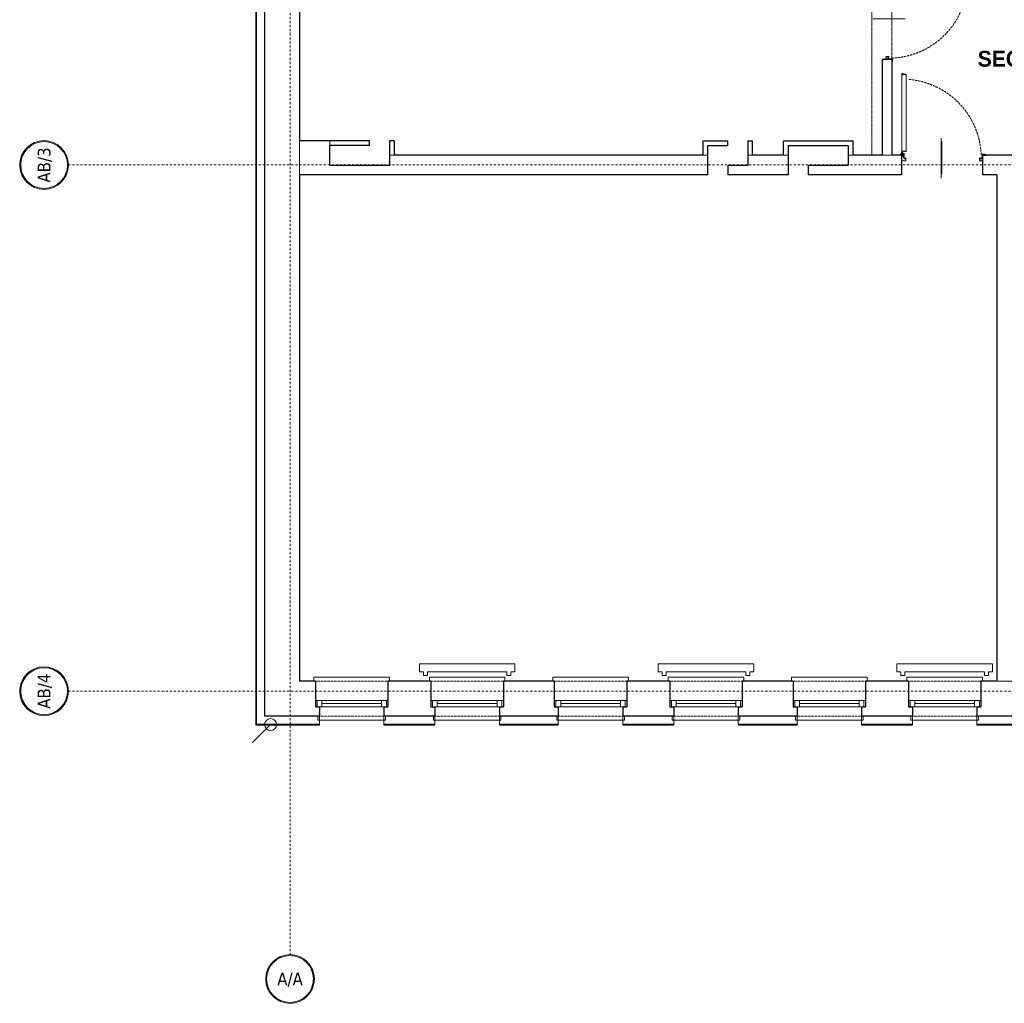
# Model space of a CAD drawing. Header units: millimetres. Extents: x -1893473 to 1546619, y -568027 to 942944.
# Tile 630 of 656: x 136890 to 149260, y -220394 to -208038. Entities that reach past the tile are written whole.
import ezdxf
from ezdxf.enums import TextEntityAlignment as Align

# ---------------------------------------------------------------- set-up
doc = ezdxf.new("R2010")
doc.units = ezdxf.units.MM
doc.header["$LTSCALE"] = 0.2
for name, pattern in [('CENTER', [0.6, 0.375, -0.075, 0.075, -0.075]), ('DASHDOT', [25.4, 12.7, -6.35, 0, -6.35]), ('HIDDEN', [9.525, 6.35, -3.175]), ('Hidden Line', [391.222223, 282.222223, -109])]:
    doc.linetypes.add(name, pattern=pattern)
doc.layers.get('0').update_dxf_attribs({"lineweight": 0})
for name, color, linetype, lineweight in [('!! 0_ Istn-okna', 6, 'Continuous', 13), ('!! 0_ Istn-sciany', 7, 'Continuous', 30), ('!! 0_ Istn-widok', 1, 'Continuous', 15), ('!! 0_ Opis', 3, 'Continuous', 13), ('!! 0_Istn-cienka', 4, 'Continuous', 9), ('!! 0_Istn-drzwi', 1, 'Continuous', 13), ('!! 0_Osie', 1, 'DASHDOT', 13), ('!! 1_ tynk zewn  - nowy', 21, 'Continuous', 20), ('!! 1_drzwi-linia', 213, 'Continuous', 5), ('0-osie-tx', 66, 'Continuous', 9), ('P-Osie', 1, 'DASHDOT', 18)]:
    doc.layers.add(name, color=color, linetype=linetype, lineweight=lineweight)
doc.layers.add('!! 0_Istn-grzejniki', color=7, linetype='Continuous', lineweight=0, plot=False)
doc.styles.add('STYLE10', font='arialbd.ttf')
doc.styles.add('TAHOMA', font='tahoma.ttf')

# ---------------------------------------------------------------- blocks, each defined once
blk = doc.blocks.new('*U12')
h = blk.add_hatch(color=256)
edge = h.paths.add_edge_path()
edge.add_arc((0, 0), 30.6, 0, 360)
edge = h.paths.add_edge_path(flags=17)
edge.add_arc((0, 0), 29.4, 0, 360)
for radius in [30.6, 29.4]:
    blk.add_circle((0, 0), radius)
at = {"style": 'TAHOMA', "flags": 8}
blk.add_attdef('ANSICHTSNUMMER', text='', height=16, dxfattribs=at).set_placement((0, 0), align=Align.MIDDLE_CENTER)
blk = doc.blocks.new('BLOK OSI')
at = {"layer": 'P-Osie'}
for points in [[(48917.7, -193635.5), (48917.7, -195994)], [(48639.3, -195002.1), (55442.3, -195002.1)], [(48639.3, -195663.1), (55424.3, -195663.1)]]:
    blk.add_lwpolyline(points, dxfattribs=at)
at = {"layer": '0-osie-tx'}
ref = blk.add_blockref('*U12', (48608.7, -195002.1), dxfattribs=dict(at, rotation=270))
ref.add_attrib('ANSICHTSNUMMER', 'AB/3', dxfattribs={"layer": '0', "height": 16, "rotation": 90, "style": 'TAHOMA', "flags": 8}).set_placement((48608.7, -195002.1), align=Align.MIDDLE_CENTER)
ref = blk.add_blockref('*U12', (48608.7, -195663.1), dxfattribs=dict(at, rotation=270))
ref.add_attrib('ANSICHTSNUMMER', 'AB/4', dxfattribs={"layer": '0', "height": 16, "rotation": 90, "style": 'TAHOMA', "flags": 8}).set_placement((48608.7, -195663.1), align=Align.MIDDLE_CENTER)
ref = blk.add_blockref('*U12', (48917.7, -196024.6), dxfattribs=dict(at, rotation=180))
ref.add_attrib('ANSICHTSNUMMER', 'A/A', dxfattribs={"layer": '0', "height": 16, "style": 'TAHOMA', "flags": 8}).set_placement((48917.7, -196024.6), align=Align.MIDDLE_CENTER)
blk = doc.blocks.new('zaw-dr-90-p')
at = {"color": 2, "linetype": 'CENTER', "ltscale": 0.2}
for p, q in [((12, 0), (-12, 0)), ((0, 12), (0, -12)), ((24, 24), (31, 24)), ((24, 19), (31, 19))]:
    blk.add_line(p, q, dxfattribs=at)
at = {"ltscale": 0.2}
for p, q in [((10, 12), (6, 12)), ((10, 0), (10, 6))]:
    blk.add_line(p, q, dxfattribs=at)
blk.add_lwpolyline([(0, 6), (23, 6, 0.414214), (28, 11), (28, 31), (24, 31), (24, 11, -0.414214), (23, 10), (0, 10, 4.561698), (8, 6), (5, 4)], format="xyb", dxfattribs=at)
blk.add_lwpolyline([(0, 0), (-2, 0), (-2, 0), (0, 0), (0, 3), (0, 3), (0, 0), (3, 0), (3, 0), (0, 0), (0, -3), (0, -3)], close=True)
blk.add_lwpolyline([(10, 10), (10, 39), (6, 39), (6, 10)], dxfattribs=at)
blk.add_circle((0, 0), 6.5, dxfattribs=at)
blk = doc.blocks.new('drzwi 90- sc 12')
for p, q in [((-13616.1, 20410.3), (-13620.2, 20410.3)), ((-13616.1, 20410.3), (-13620, 20410.3)), ((-13618.2, 20410.3), (-13616.2, 20410.3)), ((-13618.2, 20410.3), (-13616.2, 20410.3)), ((-13616.1, 20410.3), (-13616.1, 20411.5)), ((-13616.1, 20411.5), (-13615, 20411.5)), ((-13614.9, 20411.4), (-13614.9, 20313.8)), ((-13620.3, 20410.2), (-13620.3, 20313.8)), ((-13614.9, 20409.9), (-13620.3, 20409.9)), ((-13620.3, 20313.5), (-13620.3, 20318)), ((-13614.9, 20313.8), (-13620.3, 20313.8)), ((-13618.2, 20313.4), (-13620.2, 20313.4)), ((-13618.2, 20313.7), (-13618.2, 20313.4)), ((-13618.2, 20313.7), (-13616.4, 20313.7)), ((-13615.9, 20313.2), (-13615.9, 20312.2)), ((-13615.9, 20312.2), (-13615, 20312.2)), ((-13614.9, 20312.3), (-13614.9, 20318)), ((-13715.8, 20302), (-13716.3, 20302)), ((-13715.6, 20308.3), (-13715.6, 20308.6)), ((-13715.6, 20307.7), (-13715.6, 20308.6)), ((-13715.6, 20307.8), (-13715.6, 20308.6)), ((-13715.6, 20307.7), (-13715.4, 20307.7)), ((-13617.8, 20311.1), (-13617.8, 20305.7)), ((-13617.8, 20311.1), (-13617.8, 20305.7)), ((-13616.2, 20309.9), (-13617.4, 20309.9)), ((-13616.8, 20302), (-13616.3, 20302)), ((-13616.2, 20309.9), (-13616.2, 20311))]:
    blk.add_line(p, q)
for points in [[(-13665.3, 20285), (-13665.3, 20325.8)], [(-13615.6, 20309.6), (-13615.3, 20309.6), (-13615.3, 20309.8), (-13616.3, 20309.8), (-13616.3, 20309.6), (-13615.9, 20309.6)]]:
    blk.add_lwpolyline(points)
at = {"lineweight": 30}
for points in [[(-13716.3, 20308.9), (-13721.3, 20308.9)], [(-13716.3, 20308.9), (-13716.3, 20296.9)], [(-13614.3, 20308.9), (-13609.3, 20308.9)], [(-13614.3, 20308.9), (-13614.3, 20296.9)]]:
    blk.add_lwpolyline(points, dxfattribs=at)
at = {"ltscale": 0.2}
for points in [[(-13715.6, 20307.5), (-13715.6, 20309.5, 0.414214), (-13715.9, 20309.8), (-13719.4, 20309.8, 0.414214), (-13719.8, 20309.5), (-13719.8, 20308.9), (-13719.6, 20308.9), (-13719.6, 20309.5, -0.414214), (-13719.4, 20309.6), (-13717, 20309.6)], [(-13717, 20309.6), (-13715.9, 20309.6, -0.414214), (-13715.7, 20309.5), (-13715.7, 20307.5)], [(-13715.7, 20307.8), (-13715.7, 20305.6, 0.414214), (-13715.4, 20305.2), (-13715, 20305.2, -0.414214), (-13714.8, 20305.1), (-13714.8, 20304.5, 0.414214), (-13714.5, 20304.1), (-13713.3, 20304.1, 0.414214), (-13712.9, 20304.5), (-13712.9, 20305.1, -1), (-13712.7, 20305.1), (-13712.7, 20302, -0.414214), (-13712.9, 20301.8), (-13715.4, 20301.8, -0.414214), (-13715.6, 20302), (-13715.6, 20302.5), (-13715.8, 20302.5), (-13715.8, 20302, 0.414214), (-13715.4, 20301.6), (-13712.9, 20301.6, 0.414214), (-13712.6, 20302), (-13712.6, 20305.1, 1), (-13713.1, 20305.1), (-13713.1, 20304.5, -0.414214), (-13713.3, 20304.3), (-13714.5, 20304.3, -0.414214), (-13714.6, 20304.5), (-13714.6, 20305.1, 0.414214), (-13715, 20305.4), (-13715.4, 20305.4, -0.414214), (-13715.6, 20305.6), (-13715.6, 20307.6)], [(-13615.9, 20309.6), (-13616.6, 20309.6, 0.414214), (-13616.8, 20309.5), (-13616.8, 20305.6, -0.414214), (-13617.1, 20305.2), (-13617.6, 20305.2, 0.414214), (-13617.7, 20305.1), (-13617.7, 20304.5, -0.414214), (-13618.1, 20304.1), (-13619.3, 20304.1, -0.414214), (-13619.6, 20304.5), (-13619.6, 20305.1, 1), (-13619.8, 20305.1), (-13619.8, 20302, 0.414214), (-13619.6, 20301.8), (-13617.1, 20301.8, 0.414214), (-13616.9, 20302), (-13616.9, 20302.5), (-13616.8, 20302.5), (-13616.8, 20302, -0.414214), (-13617.1, 20301.6), (-13619.6, 20301.6, -0.414214), (-13620, 20302), (-13620, 20305.1, -1), (-13619.4, 20305.1), (-13619.4, 20304.5, 0.414214), (-13619.3, 20304.3), (-13618.1, 20304.3, 0.414214), (-13617.9, 20304.5), (-13617.9, 20305.1, -0.414214), (-13617.6, 20305.4), (-13617.1, 20305.4, 0.414214), (-13617, 20305.6), (-13617, 20309.5, -0.414214), (-13616.6, 20309.8), (-13613.1, 20309.8, -0.414214), (-13612.8, 20309.5), (-13612.8, 20308.9), (-13612.9, 20308.9), (-13612.9, 20309.5, 0.414214), (-13613.1, 20309.6), (-13615.6, 20309.6)]]:
    blk.add_lwpolyline(points, format="xyb", dxfattribs=at)
blk.add_lwpolyline([(-13616.8, 20308.8), (-13617, 20308.8), (-13617, 20307.4), (-13616.8, 20307.4)], close=True)
for centre, radius, start, end in [((-13620.2, 20410.2), 0.1, 90, 180), ((-13615, 20411.4), 0.1, 0, 90), ((-13620.2, 20313.5), 0.1, 180, 270), ((-13616.4, 20313.2), 0.5, 0, 90), ((-13615, 20312.3), 0.1, 270, 0), ((-13616.3, 20311), 0.1, 0, 90)]:
    blk.add_arc(centre, radius, start, end)
at = {"linetype": 'Hidden Line', "lineweight": 9, "ltscale": 0.05}
blk.add_arc((-13615.5, 20305.1), 99.1, 94.8005, 177.6944, dxfattribs=at)
at = {"xscale": 0.09999999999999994, "yscale": 0.09999999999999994, "zscale": 0.09999999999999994, "rotation": 180.0000000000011}
blk.add_blockref('zaw-dr-90-p', (-13614.9, 20310.9), dxfattribs=at)

msp = doc.modelspace()

# ---------------------------------------------------------------- linework, layer by layer
at = {"layer": '!! 0_ Istn-okna'}
for points in [[(140606.81103, -216588.09366), (141516.81103, -216588.09366)], [(142056.81103, -216588.09366), (142966.81103, -216588.09366)], [(143606.81103, -216588.09366), (144516.81103, -216588.09366)], [(145056.81103, -216588.09366), (145966.81103, -216588.09366)], [(146606.81103, -216588.09366), (147516.81103, -216588.09366)], [(148056.81103, -216588.09366), (148966.81103, -216588.09366)], [(140606.81103, -216668.09366), (141516.81103, -216668.09366)], [(140686.81103, -216628.09366), (141436.81103, -216628.09366)], [(142056.81103, -216668.09366), (142966.81103, -216668.09366)], [(142136.81103, -216628.09366), (142886.81103, -216628.09366)], [(143606.81103, -216668.09366), (144516.81103, -216668.09366)], [(143686.81103, -216628.09366), (144436.81103, -216628.09366)], [(145056.81103, -216668.09366), (145966.81103, -216668.09366)], [(145136.81103, -216628.09366), (145886.81103, -216628.09366)], [(146606.81103, -216668.09366), (147516.81103, -216668.09366)], [(146686.81103, -216628.09366), (147436.81103, -216628.09366)], [(148056.81103, -216668.09366), (148966.81103, -216668.09366)], [(148136.81103, -216628.09366), (148886.81103, -216628.09366)]]:
    msp.add_lwpolyline(points, dxfattribs=at)
for points in [[(140626.81103, -216668.09366), (140686.81103, -216668.09366), (140686.81103, -216588.09366), (140626.81103, -216588.09366)], [(141436.81103, -216668.09366), (141496.81103, -216668.09366), (141496.81103, -216588.09366), (141436.81103, -216588.09366)], [(142076.81103, -216668.09366), (142136.81103, -216668.09366), (142136.81103, -216588.09366), (142076.81103, -216588.09366)], [(142886.81103, -216668.09366), (142946.81103, -216668.09366), (142946.81103, -216588.09366), (142886.81103, -216588.09366)], [(143626.81103, -216668.09366), (143686.81103, -216668.09366), (143686.81103, -216588.09366), (143626.81103, -216588.09366)], [(144436.81103, -216668.09366), (144496.81103, -216668.09366), (144496.81103, -216588.09366), (144436.81103, -216588.09366)], [(145076.81103, -216668.09366), (145136.81103, -216668.09366), (145136.81103, -216588.09366), (145076.81103, -216588.09366)], [(145886.81103, -216668.09366), (145946.81103, -216668.09366), (145946.81103, -216588.09366), (145886.81103, -216588.09366)], [(146626.81103, -216668.09366), (146686.81103, -216668.09366), (146686.81103, -216588.09366), (146626.81103, -216588.09366)], [(147436.81103, -216668.09366), (147496.81103, -216668.09366), (147496.81103, -216588.09366), (147436.81103, -216588.09366)], [(148076.81103, -216668.09366), (148136.81103, -216668.09366), (148136.81103, -216588.09366), (148076.81103, -216588.09366)], [(148886.81103, -216668.09366), (148946.81103, -216668.09366), (148946.81103, -216588.09366), (148886.81103, -216588.09366)]]:
    msp.add_lwpolyline(points, close=True, dxfattribs=at)
at = {"layer": '!! 0_ Istn-sciany'}
for p, q in [((139966.81103, -203548.09366), (139966.81103, -216788.09366)), ((140406.81103, -203988.09366), (140406.81103, -209558.09366)), ((147726.81103, -208538.09366), (147726.81103, -209738.09366)), ((147846.81103, -208538.09366), (147846.81103, -209738.09366)), ((141536.81103, -209558.09366), (141536.81103, -209868.09366)), ((141596.81103, -209558.09366), (141596.81103, -209738.09366)), ((147296.81103, -209618.09366), (147296.81103, -209868.09366)), ((147356.81103, -209558.09366), (147356.81103, -209738.09366)), ((147966.81103, -209738.09366), (147966.81103, -209988.09366)), ((148986.81103, -209738.09366), (148986.81103, -209988.09366)), ((140406.81103, -209988.09366), (140406.81103, -216348.09366)), ((149166.81103, -209988.09366), (149166.81103, -216348.09366))]:
    msp.add_line(p, q, dxfattribs=at)
for points in [[(147846.81103, -208538.09366), (147726.81103, -208538.09366)], [(141286.81103, -209558.09366), (140406.81103, -209558.09366)], [(141286.81103, -209618.09366), (140786.81103, -209618.09366)], [(140786.81103, -209868.09366), (140786.81103, -209618.09366)], [(141286.81103, -209618.09366), (141286.81103, -209558.09366)], [(141596.81103, -209558.09366), (141536.81103, -209558.09366)], [(145476.81103, -209738.09366), (145476.81103, -209558.09366)], [(145476.81103, -209558.09366), (145786.81103, -209558.09366)], [(145536.81103, -209988.09366), (145536.81103, -209618.09366)], [(145536.81103, -209618.09366), (145786.81103, -209618.09366)], [(145786.81103, -209618.09366), (145786.81103, -209558.09366)], [(146036.81103, -209558.09366), (146036.81103, -209868.09366)], [(146036.81103, -209558.09366), (146096.81103, -209558.09366)], [(146096.81103, -209738.09366), (146096.81103, -209558.09366)], [(146486.81103, -209738.09366), (146486.81103, -209558.09366)], [(146486.81103, -209558.09366), (147356.81103, -209558.09366)], [(146546.81103, -209988.09366), (146546.81103, -209618.09366)], [(146546.81103, -209618.09366), (147296.81103, -209618.09366)], [(145476.81103, -209738.09366), (141596.81103, -209738.09366)], [(146486.81103, -209738.09366), (146096.81103, -209738.09366)], [(147726.81103, -209738.09366), (147356.81103, -209738.09366)], [(147966.81103, -209738.09366), (147846.81103, -209738.09366)], [(149416.81103, -209738.09366), (148986.81103, -209738.09366)], [(141536.81103, -209868.09366), (140786.81103, -209868.09366)], [(146036.81103, -209868.09366), (145786.81103, -209868.09366)], [(145786.81103, -209868.09366), (145786.81103, -209988.09366)], [(147296.81103, -209868.09366), (146796.81103, -209868.09366)], [(146796.81103, -209868.09366), (146796.81103, -209988.09366)], [(145536.81103, -209988.09366), (140406.81103, -209988.09366)], [(146546.81103, -209988.09366), (145786.81103, -209988.09366)], [(147966.81103, -209988.09366), (146796.81103, -209988.09366)], [(149166.81103, -209988.09366), (148986.81103, -209988.09366)], [(140606.81103, -216348.09366), (140406.81103, -216348.09366)], [(140606.81103, -216348.09366), (140606.81103, -216668.09366)], [(142056.81103, -216348.09366), (141516.81103, -216348.09366)], [(141516.81103, -216348.09366), (141516.81103, -216668.09366)], [(142056.81103, -216348.09366), (142056.81103, -216668.09366)], [(143606.81103, -216348.09366), (142966.81103, -216348.09366)], [(142966.81103, -216348.09366), (142966.81103, -216668.09366)], [(143606.81103, -216348.09366), (143606.81103, -216668.09366)], [(145056.81103, -216348.09366), (144516.81103, -216348.09366)], [(144516.81103, -216348.09366), (144516.81103, -216668.09366)], [(145056.81103, -216348.09366), (145056.81103, -216668.09366)], [(146606.81103, -216348.09366), (145966.81103, -216348.09366)], [(145966.81103, -216348.09366), (145966.81103, -216668.09366)], [(146606.81103, -216348.09366), (146606.81103, -216668.09366)], [(148056.81103, -216348.09366), (147516.81103, -216348.09366)], [(147516.81103, -216348.09366), (147516.81103, -216668.09366)], [(148056.81103, -216348.09366), (148056.81103, -216668.09366)], [(149166.81103, -216348.09366), (148966.81103, -216348.09366)], [(148966.81103, -216348.09366), (148966.81103, -216668.09366)], [(140606.81103, -216668.09366), (140656.81103, -216668.09366)], [(140656.81103, -216668.09366), (140656.81103, -216788.09366)], [(141466.81103, -216668.09366), (141516.81103, -216668.09366)], [(141466.81103, -216668.09366), (141466.81103, -216788.09366)], [(142056.81103, -216668.09366), (142106.81103, -216668.09366)], [(142106.81103, -216668.09366), (142106.81103, -216788.09366)], [(142916.81103, -216668.09366), (142966.81103, -216668.09366)], [(142916.81103, -216668.09366), (142916.81103, -216788.09366)], [(143606.81103, -216668.09366), (143656.81103, -216668.09366)], [(143656.81103, -216668.09366), (143656.81103, -216788.09366)], [(144466.81103, -216668.09366), (144516.81103, -216668.09366)], [(144466.81103, -216668.09366), (144466.81103, -216788.09366)], [(145056.81103, -216668.09366), (145106.81103, -216668.09366)], [(145106.81103, -216668.09366), (145106.81103, -216788.09366)], [(145916.81103, -216668.09366), (145966.81103, -216668.09366)], [(145916.81103, -216668.09366), (145916.81103, -216788.09366)], [(146606.81103, -216668.09366), (146656.81103, -216668.09366)], [(146656.81103, -216668.09366), (146656.81103, -216788.09366)], [(147466.81103, -216668.09366), (147516.81103, -216668.09366)], [(147466.81103, -216668.09366), (147466.81103, -216788.09366)], [(148056.81103, -216668.09366), (148106.81103, -216668.09366)], [(148106.81103, -216668.09366), (148106.81103, -216788.09366)], [(148916.81103, -216668.09366), (148966.81103, -216668.09366)], [(148916.81103, -216668.09366), (148916.81103, -216788.09366)], [(140656.81103, -216788.09366), (139966.81103, -216788.09366)], [(142106.81103, -216788.09366), (141466.81103, -216788.09366)], [(143656.81103, -216788.09366), (142916.81103, -216788.09366)], [(145106.81103, -216788.09366), (144466.81103, -216788.09366)], [(146656.81103, -216788.09366), (145916.81103, -216788.09366)], [(148106.81103, -216788.09366), (147466.81103, -216788.09366)], [(149656.81103, -216788.09366), (148916.81103, -216788.09366)]]:
    msp.add_lwpolyline(points, dxfattribs=at)
at = {"layer": '!! 0_ Istn-widok', "linetype": 'HIDDEN', "ltscale": 3}
for p, q in [((147596.81103, -203988.09366), (147596.81103, -209738.09366)), ((147846.81103, -203988.09366), (147846.81103, -209738.09366))]:
    msp.add_line(p, q, dxfattribs=at)
at = {"layer": '!! 0_ Istn-widok'}
for points in [[(140406.81103, -209558.09366), (140406.81103, -209988.09366)], [(140786.81103, -209618.09366), (140786.81103, -209558.09366)], [(141596.81103, -209738.09366), (141536.81103, -209738.09366)], [(145476.81103, -209738.09366), (145536.81103, -209738.09366)], [(146096.81103, -209738.09366), (146036.81103, -209738.09366)], [(146486.81103, -209738.09366), (146546.81103, -209738.09366)], [(147356.81103, -209738.09366), (147296.81103, -209738.09366)], [(147846.81103, -209738.09366), (147726.81103, -209738.09366)], [(140586.81103, -216298.09366), (141536.81103, -216298.09366)], [(140586.81103, -216348.09366), (140586.81103, -216298.09366)], [(141536.81103, -216348.09366), (141536.81103, -216298.09366)], [(142036.81103, -216298.09366), (142986.81103, -216298.09366)], [(142036.81103, -216348.09366), (142036.81103, -216298.09366)], [(142986.81103, -216348.09366), (142986.81103, -216298.09366)], [(143586.81103, -216298.09366), (144536.81103, -216298.09366)], [(143586.81103, -216348.09366), (143586.81103, -216298.09366)], [(144536.81103, -216348.09366), (144536.81103, -216298.09366)], [(145036.81103, -216298.09366), (145986.81103, -216298.09366)], [(145036.81103, -216348.09366), (145036.81103, -216298.09366)], [(145986.81103, -216348.09366), (145986.81103, -216298.09366)], [(146586.81103, -216298.09366), (147536.81103, -216298.09366)], [(146586.81103, -216348.09366), (146586.81103, -216298.09366)], [(147536.81103, -216348.09366), (147536.81103, -216298.09366)], [(148036.81103, -216298.09366), (148986.81103, -216298.09366)], [(148036.81103, -216348.09366), (148036.81103, -216298.09366)], [(148986.81103, -216348.09366), (148986.81103, -216298.09366)], [(149166.81103, -216348.09366), (149416.81103, -216348.09366)], [(140636.81103, -216788.09366), (140636.81103, -216838.09366)], [(141486.81103, -216838.09366), (140636.81103, -216838.09366)], [(141486.81103, -216788.09366), (141486.81103, -216838.09366)], [(142086.81103, -216788.09366), (142086.81103, -216838.09366)], [(142936.81103, -216838.09366), (142086.81103, -216838.09366)], [(142936.81103, -216788.09366), (142936.81103, -216838.09366)], [(143636.81103, -216788.09366), (143636.81103, -216838.09366)], [(144486.81103, -216838.09366), (143636.81103, -216838.09366)], [(144486.81103, -216788.09366), (144486.81103, -216838.09366)], [(145086.81103, -216788.09366), (145086.81103, -216838.09366)], [(145936.81103, -216838.09366), (145086.81103, -216838.09366)], [(145936.81103, -216788.09366), (145936.81103, -216838.09366)], [(146636.81103, -216788.09366), (146636.81103, -216838.09366)], [(147486.81103, -216838.09366), (146636.81103, -216838.09366)], [(147486.81103, -216788.09366), (147486.81103, -216838.09366)], [(148086.81103, -216788.09366), (148086.81103, -216838.09366)], [(148936.81103, -216838.09366), (148086.81103, -216838.09366)], [(148936.81103, -216788.09366), (148936.81103, -216838.09366)]]:
    msp.add_lwpolyline(points, dxfattribs=at)
msp.add_circle((140041.81103, -216893.09366), 75, dxfattribs=at)
at = {"layer": '!! 0_ Opis'}
msp.add_lwpolyline([(139815.43904, -217119.46564), (140041.81103, -216893.09366)], dxfattribs=at)
at = {"layer": '!! 0_Istn-cienka', "linetype": 'HIDDEN', "ltscale": 2}
for points in [[(140606.81103, -216348.09366), (141516.81103, -216348.09366)], [(142056.81103, -216348.09366), (142966.81103, -216348.09366)], [(143606.81103, -216348.09366), (144516.81103, -216348.09366)], [(145056.81103, -216348.09366), (145966.81103, -216348.09366)], [(146606.81103, -216348.09366), (147516.81103, -216348.09366)], [(148056.81103, -216348.09366), (148966.81103, -216348.09366)], [(141466.81103, -216788.09366), (140656.81103, -216788.09366)], [(142916.81103, -216788.09366), (142106.81103, -216788.09366)], [(144466.81103, -216788.09366), (143656.81103, -216788.09366)], [(145916.81103, -216788.09366), (145106.81103, -216788.09366)], [(147466.81103, -216788.09366), (146656.81103, -216788.09366)], [(148916.81103, -216788.09366), (148106.81103, -216788.09366)]]:
    msp.add_lwpolyline(points, dxfattribs=at)
at = {"layer": '!! 0_Istn-drzwi'}
msp.add_lwpolyline([(148466.81103, -209528.09366), (148466.81103, -210028.09366)], dxfattribs=at)
at = {"layer": '!! 0_Istn-grzejniki'}
for points in [[(141961.81103, -216278.09366), (141961.81103, -216228.09366), (141911.81103, -216228.09366), (141911.81103, -216128.09366), (143111.81103, -216128.09366), (143111.81103, -216228.09366), (143061.81103, -216228.09366), (143061.81103, -216278.09366), (143011.81103, -216278.09366), (143011.81103, -216228.09366), (142011.81103, -216228.09366), (142011.81103, -216278.09366)], [(144961.81103, -216278.09366), (144961.81103, -216228.09366), (144911.81103, -216228.09366), (144911.81103, -216128.09366), (146111.81103, -216128.09366), (146111.81103, -216228.09366), (146061.81103, -216228.09366), (146061.81103, -216278.09366), (146011.81103, -216278.09366), (146011.81103, -216228.09366), (145011.81103, -216228.09366), (145011.81103, -216278.09366)], [(147961.81103, -216278.09366), (147961.81103, -216228.09366), (147911.81103, -216228.09366), (147911.81103, -216128.09366), (149111.81103, -216128.09366), (149111.81103, -216228.09366), (149061.81103, -216228.09366), (149061.81103, -216278.09366), (149011.81103, -216278.09366), (149011.81103, -216228.09366), (148011.81103, -216228.09366), (148011.81103, -216278.09366)]]:
    msp.add_lwpolyline(points, close=True, dxfattribs=at)
at = {"layer": '!! 1_ tynk zewn  - nowy'}
for points in [[(140656.81103, -216898.09366), (139856.81103, -216898.09366), (139856.81103, -203438.09366), (140656.81103, -203438.09366)], [(140656.81103, -216888.09366), (139866.81103, -216888.09366), (139866.81103, -203448.09366), (140656.81103, -203448.09366)], [(140656.81103, -216898.09366), (140656.81103, -216788.09366)], [(141466.81103, -216898.09366), (141466.81103, -216788.09366)], [(142106.81103, -216898.09366), (142106.81103, -216788.09366)], [(142916.81103, -216898.09366), (142916.81103, -216788.09366)], [(143656.81103, -216898.09366), (143656.81103, -216788.09366)], [(144466.81103, -216898.09366), (144466.81103, -216788.09366)], [(145106.81103, -216898.09366), (145106.81103, -216788.09366)], [(145916.81103, -216888.09366), (145916.81103, -216778.09366)], [(146656.81103, -216898.09366), (146656.81103, -216788.09366)], [(147466.81103, -216898.09366), (147466.81103, -216788.09366)], [(148106.81103, -216898.09366), (148106.81103, -216788.09366)], [(148916.81103, -216898.09366), (148916.81103, -216788.09366)], [(142106.81103, -216888.09366), (141466.81103, -216888.09366)], [(142106.81103, -216898.09366), (141466.81103, -216898.09366)], [(143656.81103, -216888.09366), (142916.81103, -216888.09366)], [(143656.81103, -216898.09366), (142916.81103, -216898.09366)], [(145106.81103, -216888.09366), (144466.81103, -216888.09366)], [(145106.81103, -216898.09366), (144466.81103, -216898.09366)], [(146656.81103, -216888.09366), (145916.81103, -216888.09366)], [(146656.81103, -216898.09366), (145916.81103, -216898.09366)], [(148106.81103, -216888.09366), (147466.81103, -216888.09366)], [(148106.81103, -216898.09366), (147466.81103, -216898.09366)], [(149656.81103, -216888.09366), (148916.81103, -216888.09366)], [(149656.81103, -216898.09366), (148916.81103, -216898.09366)]]:
    msp.add_lwpolyline(points, dxfattribs=at)

# ---------------------------------------------------------------- block references
at = {"layer": '!! 0_Osie', "xscale": 10, "yscale": 10, "zscale": 10}
msp.add_blockref('BLOK OSI', (-348890.30322, 1740157.78937), dxfattribs=at)
at = {"layer": '!! 1_drzwi-linia', "xscale": -10, "yscale": 10, "zscale": 10, "rotation": 270}
msp.add_blockref('drzwi 90- sc 12', (-55242.43237, -71375.39662), dxfattribs=at)
at = {"layer": '!! 1_drzwi-linia', "xscale": -10, "yscale": 10, "zscale": 10}
msp.add_blockref('drzwi 90- sc 12', (11824.11399, -412827.33705), dxfattribs=at)

# ---------------------------------------------------------------- texts
at = {"layer": '!! 0_ Opis', "style": 'STYLE10', "width": 0.95}
msp.add_text('SEGMENT "A"', height=200, dxfattribs=at).set_placement((148925.77444, -208628.26352))

doc.saveas('drawing.dxf')
